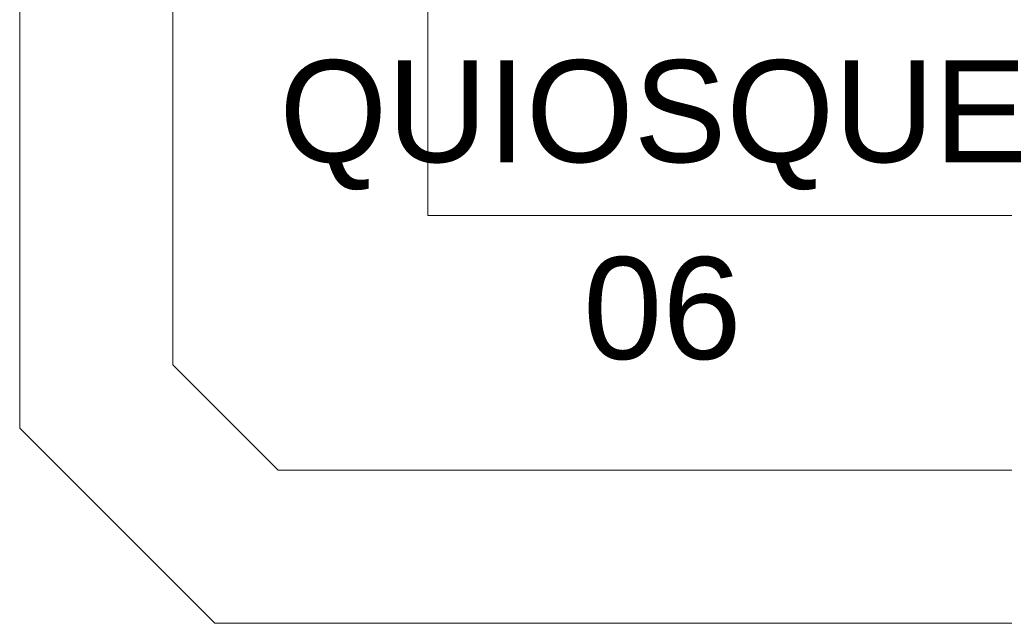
# Model space of a CAD drawing. Header units: feet. Extents: x 8 to 127, y 6 to 90.
# Tile 449 of 538: x 51.012 to 51.977, y 58.252 to 58.844. Entities that reach past the tile are written whole.
import ezdxf

# ---------------------------------------------------------------- set-up
doc = ezdxf.new("R2010")
doc.units = ezdxf.units.FT
doc.header["$MEASUREMENT"] = 0
doc.layers.add('MOBILIARIO', color=250, linetype='Continuous')
doc.layers.add('texto', color=7, linetype='Continuous')
doc.styles.add('Arial', font='arial.ttf')

msp = doc.modelspace()

# ---------------------------------------------------------------- linework, layer by layer
at = {"layer": 'MOBILIARIO', "lineweight": 5}
for p, q in [((51.41221, 59.40201), (51.41221, 58.65201)), ((51.01221, 59.36058), (51.01221, 58.44343)), ((51.16221, 58.50556), (51.16221, 59.29845)), ((51.41221, 58.65201), (52.16221, 58.65201)), ((51.26576, 58.40201), (51.16221, 58.50556)), ((51.01221, 58.44343), (51.20363, 58.25201)), ((52.05866, 58.40201), (51.26576, 58.40201)), ((51.20363, 58.25201), (52.12079, 58.25201))]:
    msp.add_line(p, q, dxfattribs=at)

# ---------------------------------------------------------------- texts
at = {"layer": 'texto', "lineweight": 5, "char_height": 0.1, "attachment_point": 7, "line_spacing_factor": 0.9, "style": 'Arial'}
for s, insert, width in [('QUIOSQUE', (51.26658, 58.67668), 1.50625), ('06', (51.56458, 58.50968), 0.3106707)]:
    msp.add_mtext(s, dxfattribs=dict(at, insert=insert, width=width))

doc.saveas('drawing.dxf')
